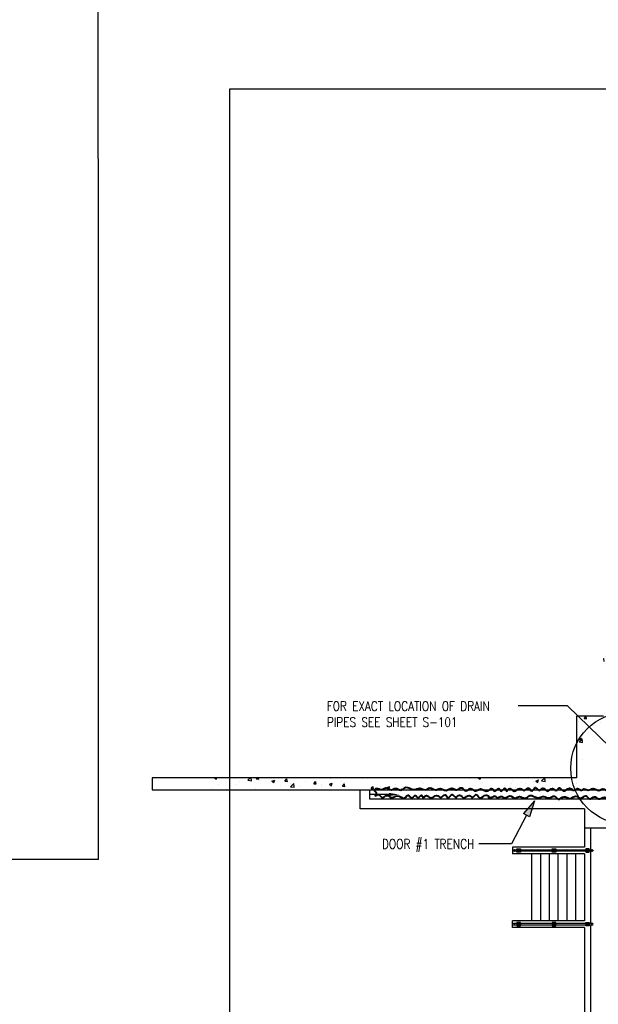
# Model space of a CAD drawing. Header units: inches. Extents: x -9715 to 32893, y -15613 to -1138.
# Tile 371 of 380: x 27084 to 27806, y -9525 to -8295. Entities that reach past the tile are written whole.
import ezdxf

# ---------------------------------------------------------------- set-up
doc = ezdxf.new("R2010")
doc.units = ezdxf.units.IN
doc.header["$MEASUREMENT"] = 0
doc.linetypes.add('DASHED', pattern=[0.75, 0.5, -0.25])
doc.linetypes.add('HIDDEN4', pattern=[0.09375, 0.0625, -0.03125])
doc.layers.get('0').update_dxf_attribs({"color": 252})
doc.layers.get('DEFPOINTS').update_dxf_attribs({"color": 11})
for name, color, linetype in [('E-ANNO-TEXT', 3, 'Continuous'), ('S-FNDN-FTNG', 138, 'Continuous'), ('S-FNDN-PATT', 8, 'Continuous')]:
    doc.layers.add(name, color=color, linetype=linetype)
doc.layers.add('E-DETL-COND', color=150, linetype='Continuous', lineweight=40)
doc.layers.add('E-ELEC-WIRE', color=133, linetype='Continuous', lineweight=25)
doc.styles.get("Standard").update_dxf_attribs({"font": 'romans.shx', "width": 0.8})

# ---------------------------------------------------------------- blocks, each defined once
blk = doc.blocks.new('ARROW1')
at = {"ltscale": 3}
blk.add_hatch(color=256, dxfattribs=at).paths.add_polyline_path([(-1.7, -0.34), (-1.7, 0.35), (0, 0)])
for points in [[(0, 0), (-1.7, 0.35)], [(0, 0), (-1.7, -0.34)]]:
    blk.add_lwpolyline(points, dxfattribs=at)
at = {"layer": 'E-ELEC-WIRE', "ltscale": 3}
blk.add_lwpolyline([(-1.7, -0.34), (-1.7, 0.35)], dxfattribs=at)
blk = doc.blocks.new('*X591')
at = {"color": 0}
for p, q in [((789.5, 1366.2), (789.5, 1366.2)), ((782.2, 1362.2), (782.2, 1362.2)), ((787.2, 1364.8), (787.2, 1364.8)), ((778.7, 1340.9), (778.8, 1341)), ((779.4, 1337.9), (778.8, 1341)), ((781.5, 1344.1), (781.5, 1344.1)), ((784.6, 1349.1), (788.1, 1350.5)), ((784.6, 1349.1), (787.1, 1347.5)), ((787.1, 1347.5), (788.1, 1350.5)), ((788.2, 1342.6), (790.7, 1345.2)), ((788.2, 1342.6), (790.7, 1342.2)), ((788.9, 1349.5), (788.9, 1349.5)), ((778.7, 1338), (779.4, 1337.9)), ((788.3, 1332.9), (788.3, 1332.9)), ((785.9, 1327.1), (785.9, 1327.1)), ((787.3, 1326.9), (787.3, 1326.9)), ((787.7, 1316.2), (787.7, 1316.2)), ((783.3, 1300.6), (785.7, 1303.4)), ((783.3, 1300.6), (786.3, 1300.3)), ((786.3, 1300.3), (785.7, 1303.4)), ((787.1, 1299.6), (787.1, 1299.6)), ((784.3, 1287.3), (784.3, 1287.3)), ((786.5, 1283), (786.5, 1283)), ((747.9, 1267.7), (747.9, 1267.7)), ((754.4, 1266.1), (756.8, 1269)), ((757.4, 1265.8), (756.8, 1269)), ((779.4, 1271.9), (779.4, 1271.9)), ((747.9, 1262.9), (747.9, 1262.9)), ((754.4, 1266.1), (757.4, 1265.8)), ((759.9, 1262.6), (759.9, 1262.6)), ((774.6, 1261.7), (774.6, 1261.7)), ((785.8, 1263.8), (785.8, 1263.8)), ((785.9, 1266.3), (785.9, 1266.3)), ((790.3, 1263), (790.7, 1263.5)), ((790.3, 1263), (790.7, 1262.9)), ((746.6, 1236.3), (746.6, 1236.3)), ((748.1, 1240.4), (751.6, 1241.7)), ((748.1, 1240.4), (750.6, 1238.7)), ((748.1, 1236.9), (748.4, 1237.2)), ((748.1, 1236.9), (752.5, 1236.2)), ((748.4, 1237.2), (752, 1240.9)), ((750.6, 1238.7), (751.6, 1241.7)), ((752.4, 1237.2), (752, 1240.9)), ((752.5, 1236.2), (752.4, 1237.2)), ((752.5, 1214.4), (752.5, 1214.4)), ((292.6, 1191.9), (293.4, 1192.2)), ((292.6, 1191.9), (295.1, 1190.2)), ((293.5, 1189.9), (293.5, 1189.9)), ((295.1, 1190.2), (295.8, 1192.2)), ((297.9, 1183.1), (297.9, 1183.1)), ((319.2, 1183.7), (319.2, 1183.7)), ((323.9, 1186.8), (323.9, 1186.8)), ((334.4, 1189.1), (337.4, 1192.2)), ((334.4, 1189.1), (338.9, 1188.4)), ((338.9, 1188.4), (338.4, 1192.2)), ((344.9, 1190.9), (345.9, 1192.2)), ((344.9, 1190.9), (347.9, 1190.7)), ((347.9, 1190.7), (347.6, 1192.2)), ((348.4, 1188.7), (348.4, 1188.7)), ((349.5, 1190.4), (349.5, 1190.4)), ((364.5, 1187.9), (368, 1189.2)), ((364.5, 1187.9), (366.9, 1186.2)), ((366.9, 1186.2), (368, 1189.2)), ((374.9, 1182.7), (374.9, 1182.7)), ((380.7, 1187.8), (383.1, 1190.7)), ((380.7, 1187.8), (383.7, 1187.5)), ((383.7, 1187.5), (383.1, 1190.7)), ((387.5, 1184.3), (387.5, 1184.3)), ((387.8, 1180.8), (391.7, 1184.9)), ((392.2, 1180.2), (391.7, 1184.9)), ((406.4, 1186.8), (406.4, 1186.8)), ((416.6, 1184.6), (419, 1187.5)), ((416.6, 1184.6), (419.6, 1184.4)), ((419.6, 1184.4), (419, 1187.5)), ((425.8, 1184.2), (425.8, 1184.2)), ((425.8, 1181.3), (425.8, 1181.3)), ((436.3, 1183.9), (439.8, 1185.2)), ((436.3, 1183.9), (438.8, 1182.2)), ((438, 1191), (438, 1191)), ((438.8, 1182.2), (439.8, 1185.2)), ((451.1, 1187.4), (451.1, 1187.4)), ((452.5, 1181.5), (454.9, 1184.4)), ((452.5, 1181.5), (455.4, 1181.2)), ((455.4, 1181.2), (454.9, 1184.4)), ((455, 1186.3), (455, 1186.3)), ((477.1, 1191.1), (477.1, 1191.1)), ((484.1, 1191.3), (484.1, 1191.3)), ((489.8, 1180.2), (490.7, 1181.2)), ((490.9, 1180.2), (490.7, 1181.2)), ((500.4, 1181.2), (500.4, 1181.2)), ((509, 1180.2), (511.7, 1181.2)), ((511.3, 1180.2), (511.7, 1181.2)), ((519.3, 1183.7), (519.3, 1183.7)), ((527.4, 1181.2), (527.4, 1181.2)), ((550.9, 1187.8), (550.9, 1187.8)), ((553.3, 1185), (553.3, 1185)), ((563.4, 1189.5), (563.4, 1189.5)), ((579, 1188.5), (579, 1188.5)), ((582.3, 1192), (582.3, 1192)), ((584.8, 1192.1), (584.8, 1192.1)), ((598.7, 1181.5), (598.7, 1181.5)), ((604.3, 1191.7), (604.3, 1191.7)), ((611.5, 1191), (611.5, 1191)), ((622, 1192), (622.6, 1192.2)), ((622, 1192), (624.5, 1190.3)), ((624.5, 1190.3), (625.2, 1192.2)), ((627.9, 1186.5), (627.9, 1186.5)), ((638.2, 1189.9), (638.2, 1189.9)), ((655.3, 1182.3), (655.3, 1182.3)), ((657, 1191.5), (657, 1191.5)), ((663.8, 1184.7), (663.8, 1184.7)), ((664.9, 1188.7), (664.9, 1188.7)), ((676.3, 1186.4), (676.3, 1186.4)), ((680.6, 1185.5), (680.6, 1185.5)), ((691.5, 1187.6), (691.5, 1187.6)), ((693.9, 1188), (697.4, 1189.3)), ((693.9, 1188), (696.4, 1186.3)), ((695.2, 1188.9), (695.2, 1188.9)), ((696.4, 1186.3), (697.4, 1189.3)), ((698.2, 1185.5), (698.2, 1185.5)), ((701.3, 1188.2), (705.2, 1192.2)), ((701.3, 1188.2), (705.8, 1187.5)), ((705.8, 1187.5), (705.2, 1192.2)), ((706.5, 1189.3), (706.5, 1189.3)), ((718.2, 1186.5), (718.2, 1186.5)), ((727.3, 1190.5), (727.3, 1190.5)), ((744.9, 1185.3), (744.9, 1185.3)), ((290.1, 1178.7), (290.1, 1178.7)), ((308.1, 1177.8), (308.1, 1177.8)), ((343.4, 1178.5), (343.4, 1178.5)), ((387.8, 1180.8), (392.2, 1180.2)), ((400.2, 1180.7), (400.2, 1180.7)), ((487.8, 1179.5), (487.8, 1179.5)), ((488.3, 1178.4), (489.8, 1180.2)), ((488.3, 1178.4), (491.3, 1178.1)), ((491.3, 1178.1), (490.9, 1180.2)), ((502.1, 1178), (502.1, 1178)), ((508.2, 1179.9), (509, 1180.2)), ((508.2, 1179.9), (510.7, 1178.2)), ((510.7, 1178.2), (511.3, 1180.2)), ((525.8, 1177.2), (526.6, 1178.1)), ((526.8, 1177.2), (526.6, 1178.1)), ((583.5, 1177.2), (583.5, 1177.2)), ((583.5, 1177.2), (583.5, 1177.2)), ((613.3, 1178.1), (613.3, 1178.1)), ((629.6, 1178.8), (629.6, 1178.8)), ((632.2, 1180.6), (632.2, 1180.6)), ((669, 1180.5), (669, 1180.5)), ((745.1, 1177.4), (745.1, 1177.4))]:
    blk.add_line(p, q, dxfattribs=at)

msp = doc.modelspace()

# ---------------------------------------------------------------- linework, layer by layer
at = {"layer": 'DEFPOINTS'}
for points in [[(19598.39852, -9344.01131), (27182.23407, -9344.01131), (27180.87316, -4093.19524), (19598.39852, -4093.19524)], [(27345.6748, -10350.04416), (30225.6748, -10350.04416), (30225.6748, -8382.04416), (27345.6748, -8382.04416)]]:
    msp.add_lwpolyline(points, close=True, dxfattribs=at)
at = {"layer": 'E-ANNO-TEXT'}
for p, q in [((27768.03622, -9152.3692), (27706.3313, -9152.3692)), ((27863.61351, -9245.4239), (27768.03622, -9152.3692)), ((27716.78607, -9288.95787), (27698.02442, -9325.00168)), ((27698.02442, -9325.00168), (27656.93414, -9325.00168))]:
    msp.add_line(p, q, dxfattribs=at)
msp.add_circle((27841.75054, -9230.38822), 69.80532, dxfattribs=at)
at = {"layer": 'E-DETL-COND', "linetype": 'Continuous'}
for points, knots in [([(27528.57331, -9255.87745), (27527.41652, -9256.53322), (27524.97793, -9258.11219), (27530.90723, -9260.94605), (27527.3512, -9263.75086), (27527.51494, -9264.96745), (27527.58612, -9265.1652)], [0.4119185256, 0.4119185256, 0.4119185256, 0.4119185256, 3.440405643, 7.6339514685, 11.2941768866, 12.0254406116, 12.0254406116, 12.0254406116, 12.0254406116]), ([(27528.57331, -9255.87745), (27528.87822, -9255.72047), (27531.02918, -9254.8123), (27535.31519, -9259.11747), (27541.41098, -9252.18248), (27547.49853, -9259.63846), (27553.57154, -9253.51237), (27560.03961, -9260.17774), (27566.76546, -9250.83719), (27575.19965, -9259.71869), (27583.32202, -9253.35914), (27590.17413, -9259.25122), (27596.54705, -9252.69882), (27602.63673, -9259.44006), (27609.3248, -9253.64076), (27616.23705, -9260.70694), (27623.05137, -9252.51831), (27629.67316, -9260.02409), (27635.97167, -9251.67894), (27640.67359, -9261.64994), (27646.47678, -9253.03557), (27652.15273, -9261.3276), (27659.78544, -9252.86852), (27667.75377, -9262.62773), (27673.15012, -9252.60152), (27677.3922, -9262.37778), (27682.21039, -9252.45801), (27685.29439, -9262.42042), (27689.85437, -9251.63697), (27691.49354, -9261.56997), (27695.12925, -9252.53788), (27701.6207, -9262.88621), (27707.93413, -9252.53809), (27714.1054, -9261.08597), (27719.38063, -9251.89353), (27723.37231, -9262.38542), (27727.6684, -9250.73682), (27732.1584, -9261.36463), (27737.50725, -9252.09921), (27742.68291, -9262.70389), (27748.49553, -9252.61779), (27753.71069, -9260.87439), (27757.92301, -9251.50138), (27762.62254, -9262.99178), (27769.59954, -9252.79074), (27773.30257, -9256.74991), (27774.64867, -9258.18911)], [16.237914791, 16.237914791, 16.237914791, 16.237914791, 17.1920040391, 22.9229437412, 29.4332858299, 36.9692288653, 42.2757629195, 49.2647944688, 56.4248063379, 66.7348179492, 74.5455643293, 81.479948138, 87.9902902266, 95.1026305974, 101.0692879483, 108.8425621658, 116.6247981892, 123.3138617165, 129.9673364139, 136.3668099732, 142.5543241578, 148.6048104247, 156.3780555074, 166.2199419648, 171.6671509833, 177.2295300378, 182.9877129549, 187.43331098, 193.1149518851, 197.2949513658, 201.202198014, 208.6313469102, 216.5611812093, 222.6149685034, 228.757599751, 234.0110322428, 240.2113200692, 246.0411440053, 251.5943131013, 258.1977433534, 265.4385516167, 270.470856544, 275.8844469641, 281.9577962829, 290.8375908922, 295.9090531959, 295.9090531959, 295.9090531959, 295.9090531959]), ([(27527.58612, -9265.1652), (27529.01129, -9264.28591), (27532.36923, -9261.32821), (27536.5547, -9270.20401), (27542.35789, -9261.58964), (27548.03383, -9269.88167), (27555.66654, -9261.42259), (27563.63488, -9271.1818), (27569.03122, -9261.15559), (27573.2733, -9270.93185), (27578.0915, -9261.01208), (27581.1755, -9270.97449), (27585.73548, -9260.19104), (27587.37464, -9270.12403), (27591.01036, -9261.09194), (27597.5018, -9271.44028), (27603.81524, -9261.09216), (27609.98651, -9269.64004), (27615.26173, -9260.44759), (27619.25342, -9270.93949), (27623.54951, -9259.29089), (27628.0395, -9269.9187), (27633.38835, -9260.65328), (27638.56401, -9271.25796), (27644.37664, -9261.17185), (27649.5918, -9269.42845), (27653.80412, -9260.05545), (27658.50365, -9271.54585), (27665.48065, -9261.34481), (27669.18368, -9265.30397), (27670.52977, -9266.74318)], [125.4272061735, 125.4272061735, 125.4272061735, 125.4272061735, 129.9673364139, 136.3668099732, 142.5543241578, 148.6048104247, 156.3780555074, 166.2199419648, 171.6671509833, 177.2295300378, 182.9877129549, 187.43331098, 193.1149518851, 197.2949513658, 201.202198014, 208.6313469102, 216.5611812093, 222.6149685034, 228.757599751, 234.0110322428, 240.2113200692, 246.0411440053, 251.5943131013, 258.1977433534, 265.4385516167, 270.470856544, 275.8844469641, 281.9577962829, 290.8375908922, 295.9090531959, 295.9090531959, 295.9090531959, 295.9090531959])]:
    msp.add_open_spline(points, degree=3, knots=knots, dxfattribs=at)
for points in [[(27772.48979, -9256.438), (27776.17191, -9257.63123), (27781.69682, -9255.91805), (27784.55453, -9257.82157), (27788.36479, -9256.29875), (27793.88971, -9257.82157), (27799.98617, -9255.53733), (27807.03518, -9258.20227), (27811.98855, -9256.29875), (27818.65655, -9258.39263), (27824.94351, -9254.96628), (27834.85026, -9257.82157), (27842.47081, -9256.10839), (27849.13882, -9258.01193), (27855.23527, -9255.72769), (27861.90324, -9258.20227), (27863.71367, -9256.4891), (27875.04874, -9258.77334), (27882.28825, -9255.91805), (27888.57522, -9258.20227), (27894.67168, -9255.53733), (27899.81555, -9259.3444), (27905.30487, -9256.4891), (27910.63925, -9259.3444), (27918.0693, -9257.06016), (27927.59501, -9259.53474), (27931.97684, -9256.29875), (27936.35864, -9259.7251), (27941.12152, -9256.4891), (27944.16973, -9259.7251), (27948.55156, -9256.10839), (27950.64723, -9259.7251), (27953.3144, -9256.8698), (27960.17294, -9259.7251), (27967.41245, -9256.4891), (27972.93737, -9258.9637), (27978.27178, -9255.91805), (27982.08204, -9259.53474), (27986.65438, -9255.34699), (27991.22671, -9258.9637), (27995.98958, -9256.10839), (28001.5145, -9259.7251), (28007.99197, -9256.4891), (28012.3738, -9258.9637), (28016.5651, -9255.53733), (28021.13743, -9259.53474), (28029.32956, -9256.10839), (28033.52086, -9258.9637)], [(27668.45154, -9265.88156), (27672.13366, -9267.07479), (27677.65858, -9265.36162), (27680.51629, -9267.26513), (27684.32655, -9265.74232), (27689.85147, -9267.26513), (27695.94793, -9264.9809), (27702.99694, -9267.64584), (27707.95031, -9265.74232), (27714.61831, -9267.8362), (27720.90527, -9264.40985), (27730.81202, -9267.26513), (27738.43257, -9265.55196), (27745.10057, -9267.45549), (27751.19703, -9265.17126), (27756.052, -9269.16414), (27763.58042, -9265.93266), (27771.0105, -9268.2169), (27778.25001, -9265.36162), (27784.53698, -9267.64584), (27790.63343, -9264.9809), (27795.77731, -9268.78797), (27801.26663, -9265.93266), (27806.60101, -9268.78797), (27814.03106, -9266.50373), (27823.55677, -9268.97831), (27827.9386, -9265.74232), (27832.3204, -9269.16867), (27837.08327, -9265.93266), (27840.13149, -9269.16867), (27844.51332, -9265.55196), (27846.60899, -9269.16867), (27849.27616, -9266.31337), (27856.1347, -9269.16867), (27863.37421, -9265.93266), (27868.89913, -9268.40726), (27874.23354, -9265.36162), (27878.0438, -9268.97831), (27882.61613, -9264.79055), (27887.18847, -9268.40726), (27891.95134, -9265.55196), (27897.47626, -9269.16867), (27903.95373, -9265.93266), (27908.33556, -9268.40726), (27912.52686, -9264.9809), (27917.09919, -9268.97831), (27925.29132, -9265.55196), (27929.48261, -9268.40726)]]:
    msp.add_spline(points, degree=3, dxfattribs=at)
at = {"layer": 'S-FNDN-FTNG'}
for p, q in [((27779.00144, -9242.16414), (27248.99892, -9242.16414)), ((27248.99892, -9242.16414), (27248.99892, -9257.16414)), ((27248.99892, -9257.16414), (27859.00144, -9257.16414)), ((27509.00144, -9281.16414), (27509.00144, -9257.16414)), ((27521.00144, -9269.16414), (27521.00144, -9257.16414)), ((28077.8676, -9269.16414), (27521.00144, -9269.16414)), ((27789.00144, -9281.16414), (27509.00144, -9281.16414)), ((27789.00144, -9281.16414), (27789.00144, -9305.16414)), ((27789.00144, -9297.16414), (27789.00144, -9329.16414)), ((28159.00144, -9305.16414), (27789.00144, -9305.16414)), ((27699.00144, -9329.16414), (27699.00144, -9337.16414)), ((27789.00144, -9329.16414), (27699.00144, -9329.16414)), ((27749.77039, -9331.91414), (27749.16999, -9331.91414)), ((27749.77039, -9334.41414), (27749.16999, -9334.41414)), ((27749.47019, -9332.21434), (27749.47019, -9331.61394)), ((27749.47019, -9334.11394), (27749.47019, -9334.71434)), ((27752.77039, -9331.91414), (27752.16999, -9331.91414)), ((27752.77039, -9334.41414), (27752.16999, -9334.41414)), ((27752.47019, -9332.21434), (27752.47019, -9331.61394)), ((27752.47019, -9334.11394), (27752.47019, -9334.71434)), ((27791.03872, -9331.91414), (27791.63913, -9331.91414)), ((27791.03872, -9334.41414), (27791.63913, -9334.41414)), ((27791.33892, -9332.21434), (27791.33892, -9331.61394)), ((27791.33892, -9334.11394), (27791.33892, -9334.71434)), ((27794.03872, -9331.91414), (27794.63913, -9331.91414)), ((27794.03872, -9334.41414), (27794.63913, -9334.41414)), ((27794.33892, -9332.21434), (27794.33892, -9331.61394)), ((27794.33892, -9334.11394), (27794.33892, -9334.71434)), ((27789.00144, -9337.16414), (27699.00144, -9337.16414)), ((27723.00144, -9337.16414), (27723.00144, -9421.16414)), ((27734.00144, -9337.16414), (27734.00144, -9421.16414)), ((27745.00144, -9337.16414), (27745.00144, -9421.16414)), ((27756.00144, -9337.16414), (27756.00144, -9421.16414)), ((27767.00144, -9337.16414), (27767.00144, -9421.16414)), ((27778.00144, -9337.16414), (27778.00144, -9421.16414)), ((27789.00144, -9337.16414), (27789.00144, -9421.16414)), ((27789.00144, -9421.16414), (27699.00144, -9421.16414)), ((27699.00144, -9429.16414), (27699.00144, -9421.16414)), ((27789.00144, -9429.16414), (27699.00144, -9429.16414)), ((27705.73914, -9423.91414), (27705.13874, -9423.91414)), ((27705.73914, -9426.41414), (27705.13874, -9426.41414)), ((27705.43894, -9424.21434), (27705.43894, -9423.61394)), ((27705.43894, -9426.11394), (27705.43894, -9426.71434)), ((27708.73914, -9423.91414), (27708.13874, -9423.91414)), ((27708.73914, -9426.41414), (27708.13874, -9426.41414)), ((27708.43894, -9424.21434), (27708.43894, -9423.61394)), ((27708.43894, -9426.11394), (27708.43894, -9426.71434)), ((27749.77039, -9423.91414), (27749.16999, -9423.91414)), ((27749.77039, -9426.41414), (27749.16999, -9426.41414)), ((27749.47019, -9424.21434), (27749.47019, -9423.61394)), ((27749.47019, -9426.11394), (27749.47019, -9426.71434)), ((27752.77039, -9423.91414), (27752.16999, -9423.91414)), ((27752.77039, -9426.41414), (27752.16999, -9426.41414)), ((27752.47019, -9424.21434), (27752.47019, -9423.61394)), ((27752.47019, -9426.11394), (27752.47019, -9426.71434)), ((27789.00144, -9429.16414), (27789.00144, -9750.66414)), ((27791.03872, -9423.91414), (27791.63913, -9423.91414)), ((27791.03872, -9426.41414), (27791.63913, -9426.41414)), ((27791.33892, -9424.21434), (27791.33892, -9423.61394)), ((27791.33892, -9426.11394), (27791.33892, -9426.71434)), ((27794.03872, -9423.91414), (27794.63913, -9423.91414)), ((27794.03872, -9426.41414), (27794.63913, -9426.41414)), ((27794.33892, -9424.21434), (27794.33892, -9423.61394)), ((27794.33892, -9426.11394), (27794.33892, -9426.71434))]:
    msp.add_line(p, q, dxfattribs=at)
at = {"layer": 'S-FNDN-FTNG', "linetype": 'Continuous'}
for p, q in [((27796.50144, -9305.16414), (27796.50144, -9332.22664)), ((27796.50144, -9334.10164), (27796.50144, -9424.22664)), ((27796.50144, -9426.10164), (27796.50144, -9743.16414))]:
    msp.add_line(p, q, dxfattribs=at)
at = {"layer": 'S-FNDN-FTNG', "linetype": 'HIDDEN4', "ltscale": 10}
for p, q in [((27704.68894, -9334.10164), (27704.68894, -9332.22664)), ((27705.73914, -9331.91414), (27705.13874, -9331.91414)), ((27705.73914, -9334.41414), (27705.13874, -9334.41414)), ((27705.43894, -9332.21434), (27705.43894, -9331.61394)), ((27705.43894, -9334.11394), (27705.43894, -9334.71434)), ((27708.73914, -9331.91414), (27708.13874, -9331.91414)), ((27708.73914, -9334.41414), (27708.13874, -9334.41414)), ((27708.43894, -9332.21434), (27708.43894, -9331.61394)), ((27708.43894, -9334.11394), (27708.43894, -9334.71434)), ((27709.18894, -9334.10164), (27709.18894, -9332.22664)), ((27748.72019, -9334.10164), (27748.72019, -9332.22664)), ((27753.22019, -9334.10164), (27753.22019, -9332.22664)), ((27790.58892, -9334.10164), (27790.58892, -9332.22664)), ((27795.08892, -9334.10164), (27795.08892, -9332.22664)), ((27704.68894, -9424.22664), (27704.68894, -9426.10164)), ((27709.18894, -9424.22664), (27709.18894, -9426.10164)), ((27748.72019, -9424.22664), (27748.72019, -9426.10164)), ((27753.22019, -9424.22664), (27753.22019, -9426.10164)), ((27790.58892, -9424.22664), (27790.58892, -9426.10164)), ((27795.08892, -9424.22664), (27795.08892, -9426.10164))]:
    msp.add_line(p, q, dxfattribs=at)
at = {"layer": 'S-FNDN-FTNG'}
for points in [[(27813.00144, -9165.16414), (27779.00144, -9165.16414), (27779.00144, -9242.16414)], [(27704.68894, -9332.22664), (27704.68894, -9331.16414), (27709.18894, -9331.16414), (27709.18894, -9332.22664)], [(27709.18894, -9334.10164), (27709.18894, -9335.16414), (27704.68894, -9335.16414), (27704.68894, -9334.10164)], [(27748.72019, -9332.22664), (27748.72019, -9331.16414), (27753.22019, -9331.16414), (27753.22019, -9332.22664)], [(27753.22019, -9334.10164), (27753.22019, -9335.16414), (27748.72019, -9335.16414), (27748.72019, -9334.10164)], [(27795.08892, -9332.22664), (27795.08892, -9331.16414), (27790.58892, -9331.16414), (27790.58892, -9332.22664)], [(27790.58892, -9334.10164), (27790.58892, -9335.16414), (27795.08892, -9335.16414), (27795.08892, -9334.10164)], [(27709.18894, -9424.22664), (27709.18894, -9423.16414), (27704.68894, -9423.16414), (27704.68894, -9424.22664)], [(27704.68894, -9426.10164), (27704.68894, -9427.16414), (27709.18894, -9427.16414), (27709.18894, -9426.10164)], [(27753.22019, -9424.22664), (27753.22019, -9423.16414), (27748.72019, -9423.16414), (27748.72019, -9424.22664)], [(27748.72019, -9426.10164), (27748.72019, -9427.16414), (27753.22019, -9427.16414), (27753.22019, -9426.10164)], [(27790.58892, -9424.22664), (27790.58892, -9423.16414), (27795.08892, -9423.16414), (27795.08892, -9424.22664)], [(27795.08892, -9426.10164), (27795.08892, -9427.16414), (27790.58892, -9427.16414), (27790.58892, -9426.10164)]]:
    msp.add_lwpolyline(points, dxfattribs=at)
at = {"layer": 'S-FNDN-FTNG', "linetype": 'Continuous'}
msp.add_lwpolyline([(27545.09591, -9263.16414), (27521.00144, -9263.16414)], dxfattribs=at)
at = {"layer": 'S-FNDN-FTNG'}
for points in [[(27798.83892, -9334.10164), (27700.93894, -9334.10164, -1), (27700.93894, -9332.22664), (27798.83892, -9332.22664, -1)], [(27798.83892, -9424.22664), (27700.93894, -9424.22664, 1), (27700.93894, -9426.10164), (27798.83892, -9426.10164, 1)]]:
    msp.add_lwpolyline(points, format="xyb", close=True, dxfattribs=at)
at = {"layer": 'S-FNDN-FTNG', "linetype": 'HIDDEN4', "ltscale": 10}
for centre in [(27706.93894, -9333.16414), (27750.97019, -9333.16414), (27792.83892, -9333.16414), (27706.93894, -9425.16414), (27750.97019, -9425.16414), (27792.83892, -9425.16414)]:
    msp.add_circle(centre, 0.9375, dxfattribs=at)
for centre, start, end in [((27700.93894, -9333.16414), 290.82749693, 69.17250307), ((27798.83892, -9333.16414), 110.82749693, 249.17250307), ((27700.93894, -9425.16414), 290.82749693, 69.17250307), ((27798.83892, -9425.16414), 110.82749693, 249.17250307)]:
    msp.add_arc(centre, 0.9375, start, end, dxfattribs=at)
at = {"layer": 'S-FNDN-FTNG', "linetype": 'DASHED'}
msp.add_solid([(27545.09591, -9261.16414), (27545.09591, -9265.16414), (27557.09591, -9263.16414)], dxfattribs=at)

# ---------------------------------------------------------------- block references
at = {"layer": 'E-ANNO-TEXT', "xscale": 12.00000000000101, "yscale": 12, "zscale": 12, "rotation": 61.69479212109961}
msp.add_blockref('ARROW1', (27726.48278, -9271.07681), dxfattribs=at)
at = {"layer": 'S-FNDN-PATT'}
msp.add_blockref('*X591', (27034.30703, -10434.35096), dxfattribs=at)

# ---------------------------------------------------------------- texts
at = {"layer": 'E-ANNO-TEXT', "char_height": 12}
for s, insert, width, attachment_point in [('FOR EXACT LOCATION OF DRAIN \\PPIPES SEE SHEET S-101', (27467.21238, -9178.83509), 321.5981311, 7), ('DOOR #1 TRENCH', (27651.43317, -9334.96724), 208.333125, 9)]:
    msp.add_mtext(s, dxfattribs=dict(at, insert=insert, width=width, attachment_point=attachment_point))

doc.saveas('drawing.dxf')
